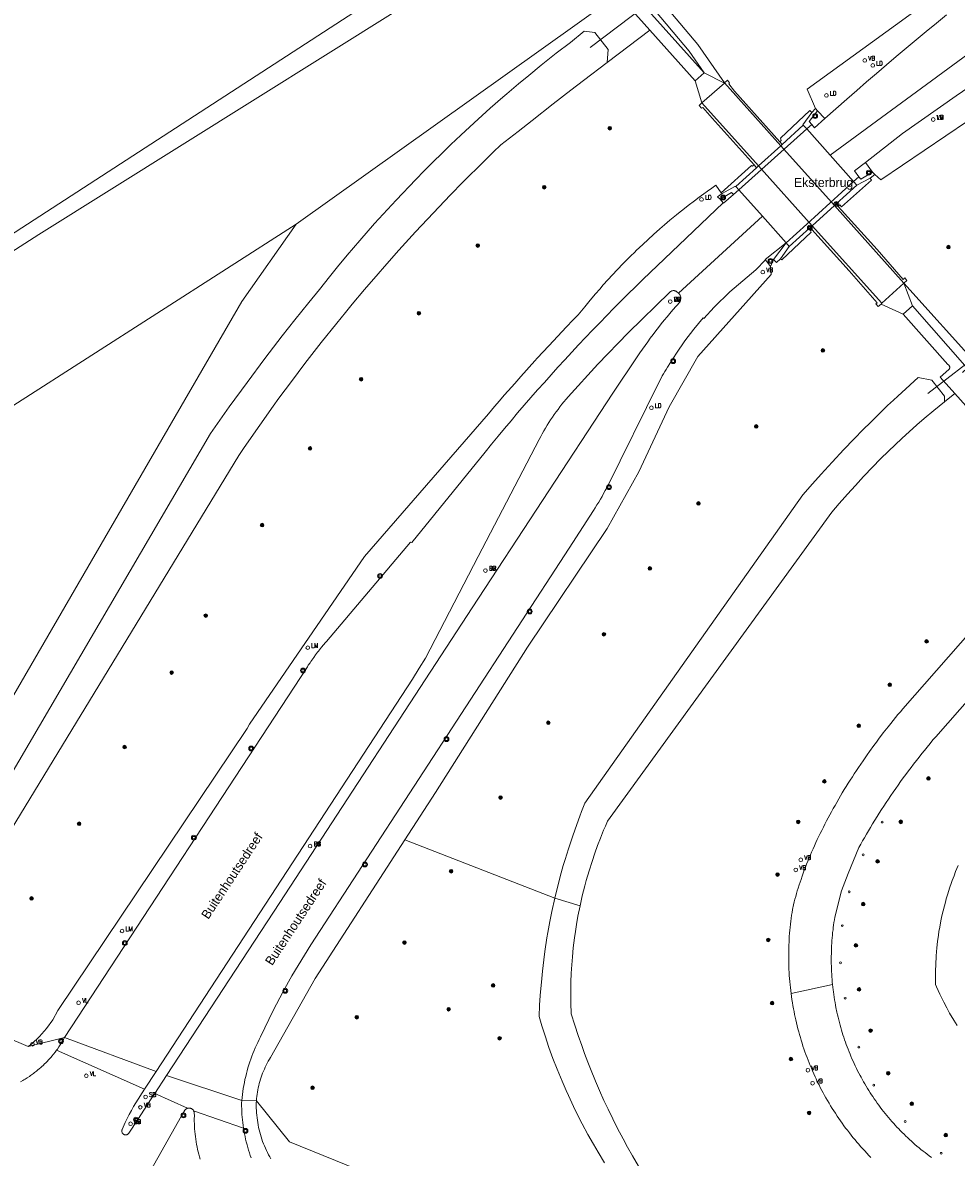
# Model space of a CAD drawing. Header units: metres. Extents: x 138165 to 154469, y 480134 to 494189.
# Tile 711 of 1056: x 147435 to 147562, y 487756 to 487910. Entities that reach past the tile are written whole.
import ezdxf

# ---------------------------------------------------------------- set-up
doc = ezdxf.new("R2010")
doc.units = ezdxf.units.M
doc.header["$LTSCALE"] = 0.001
doc.header["$MEASUREMENT"] = 0
for name, color, linetype, lineweight in [('TOP-L-duiker', 7, 'Continuous', 0), ('TOP-L-topo objecten punt', 7, 'Continuous', 0), ('TOP-L-topo objecten vlak', 7, 'Continuous', 0), ('TOP-T-topo huisnummering naamgeving', 7, 'Continuous', 0)]:
    doc.layers.add(name, color=color, linetype=linetype, lineweight=lineweight)
doc.styles.add('Style-INTL_ISO', font='INTL_ISO.shx')
doc.styles.add('Style-STANDARD', font='STANDARD.shx')

# ---------------------------------------------------------------- blocks, each defined once
blk = doc.blocks.new('24')
at = {"layer": 'TOP-L-topo objecten punt', "color": 7, "linetype": 'Continuous', "lineweight": 0}
for radius in [0.025, 0.0182, 0.0115, 0.005]:
    blk.add_circle((0, 0), radius, dxfattribs=at)
blk = doc.blocks.new('39')
at = {"layer": 'TOP-L-topo objecten punt', "color": 7, "linetype": 'Continuous', "lineweight": 0}
for p, q in [((0.0175, 0.0175), (-0.0175, 0.0175)), ((-0.0175, 0.0175), (-0.0175, -0.0175)), ((0.0175, 0.0175), (0.0175, -0.0175)), ((0.0175, -0.0175), (-0.0175, -0.0175))]:
    blk.add_line(p, q, dxfattribs=at)
blk.add_circle((0, 0), 0.0332, dxfattribs=at)
blk = doc.blocks.new('121')
at = {"layer": 'TOP-L-topo objecten punt', "color": 7, "linetype": 'Continuous', "lineweight": 0}
blk.add_circle((0, 0), 0.025, dxfattribs=at)
at = {"layer": 'TOP-L-topo objecten punt', "color": 7, "linetype": 'Continuous', "lineweight": 0, "style": 'Style-STANDARD'}
blk.add_text('LD', height=0.06, dxfattribs=at).set_placement((0.0483, 0))
blk = doc.blocks.new('16')
at = {"layer": 'TOP-L-topo objecten punt', "color": 7, "linetype": 'Continuous', "lineweight": 0}
blk.add_circle((0, 0), 0.025, dxfattribs=at)
at = {"layer": 'TOP-L-topo objecten punt', "color": 7, "linetype": 'Continuous', "lineweight": 0, "style": 'Style-STANDARD'}
blk.add_text('LM', height=0.06, dxfattribs=at).set_placement((0.0483, 0))
blk = doc.blocks.new('15')
at = {"layer": 'TOP-L-topo objecten punt', "color": 7, "linetype": 'Continuous', "lineweight": 0}
blk.add_circle((0, 0), 0.025, dxfattribs=at)
at = {"layer": 'TOP-L-topo objecten punt', "color": 7, "linetype": 'Continuous', "lineweight": 0, "style": 'Style-STANDARD'}
blk.add_text('VL', height=0.06, dxfattribs=at).set_placement((0.0483, 0))
blk = doc.blocks.new('10')
at = {"layer": 'TOP-L-topo objecten punt', "linetype": 'Continuous', "lineweight": 0}
blk.add_circle((0, 0), 0.0125, dxfattribs=at)
blk = doc.blocks.new('14')
at = {"layer": 'TOP-L-topo objecten punt', "color": 7, "linetype": 'Continuous', "lineweight": 0}
blk.add_circle((0, 0), 0.025, dxfattribs=at)
at = {"layer": 'TOP-L-topo objecten punt', "color": 7, "linetype": 'Continuous', "lineweight": 0, "style": 'Style-STANDARD'}
blk.add_text('VB', height=0.06, dxfattribs=at).set_placement((0.0483, 0))
blk = doc.blocks.new('127')
at = {"layer": 'TOP-L-topo objecten punt', "color": 7, "linetype": 'Continuous', "lineweight": 0}
blk.add_circle((0, 0), 0.025, dxfattribs=at)
at = {"layer": 'TOP-L-topo objecten punt', "color": 7, "linetype": 'Continuous', "lineweight": 0, "style": 'Style-STANDARD'}
blk.add_text('RB', height=0.06, dxfattribs=at).set_placement((0.0483, 0))
blk = doc.blocks.new('175')
at = {"layer": 'TOP-L-topo objecten punt', "color": 7, "linetype": 'Continuous', "lineweight": 0}
blk.add_circle((0, 0), 0.025, dxfattribs=at)
at = {"layer": 'TOP-L-topo objecten punt', "color": 7, "linetype": 'Continuous', "lineweight": 0, "style": 'Style-STANDARD'}
blk.add_text('SB', height=0.06, dxfattribs=at).set_placement((0.0483, 0))
blk = doc.blocks.new('11')
at = {"layer": 'TOP-L-topo objecten punt', "color": 7, "linetype": 'Continuous', "lineweight": 0}
blk.add_circle((0, 0), 0.025, dxfattribs=at)
at = {"layer": 'TOP-L-topo objecten punt', "color": 7, "linetype": 'Continuous', "lineweight": 0, "style": 'Style-STANDARD'}
blk.add_text('AB', height=0.06, dxfattribs=at).set_placement((0.0483, 0))

msp = doc.modelspace()

# ---------------------------------------------------------------- linework, layer by layer
at = {"layer": 'TOP-L-duiker', "flags": 128}
for points in [[(147512.22, 487906.72), (147525.25, 487916.61)], [(147558.19, 487859.61), (147565.98, 487865.59)]]:
    msp.add_lwpolyline(points, dxfattribs=at)
at = {"layer": 'TOP-L-topo objecten vlak', "flags": 128}
for points in [[(147458.34, 487992.17), (147472.51, 487968.16), (147476.8, 487962.04), (147480.95, 487957.09), (147509.04, 487926.03), (147525.71, 487906.2), (147527.76, 487903.27)], [(147472.17, 487882.66), (147515.02, 487913.24), (147505.66, 487924.12), (147437.15, 487881.26), (147387.31, 487849.27), (147382.07, 487843.79), (147366.43, 487807.12), (147365.41, 487804.67)], [(147496.97, 487922.5), (147380.11, 487846.73)], [(147584.45, 487921.06), (147544.9, 487892.03)], [(147527.76, 487903.27), (147512.99, 487919.74)], [(147511.78, 487918.67), (147520.33, 487909.08)], [(147550.99, 487889.41), (147551.79, 487888.7), (147563.62, 487896.66), (147580.4, 487905.45), (147602.69, 487916.81)], [(147530.51, 487901.87), (147526.9, 487907.11), (147520.25, 487915.02)], [(147556.93, 487912.02), (147541.79, 487901.01), (147542.92, 487898.41)], [(147544.17, 487897.03), (147547.18, 487899.66), (147548.51, 487900.84), (147549.85, 487902.01), (147551.2, 487903.17), (147552.55, 487904.32), (147553.9, 487905.47), (147555.26, 487906.62), (147556.62, 487907.76), (147557.99, 487908.89), (147559.37, 487910.02), (147560.74, 487911.14)], [(147579.65, 487910.69), (147576.96, 487909.33), (147576.12, 487908.87), (147575.28, 487908.41), (147574.45, 487907.94), (147573.61, 487907.47), (147572.78, 487906.99), (147571.96, 487906.5), (147571.13, 487906.01), (147570.31, 487905.52), (147569.5, 487905.02), (147568.68, 487904.51), (147567.87, 487903.99), (147567.07, 487903.48), (147566.26, 487902.95), (147565.46, 487902.43), (147564.61, 487901.86), (147563.77, 487901.29), (147562.92, 487900.72), (147562.08, 487900.14), (147554.77, 487894.98), (147549.7, 487891.06)], [(147514.53, 487904.66), (147514.66, 487906.44), (147512.87, 487908.73), (147511.38, 487908.92), (147509.52, 487907.4), (147507.6, 487905.92), (147505.54, 487904.29), (147503.85, 487902.9), (147502.47, 487901.76), (147500.85, 487900.38), (147500.33, 487899.94), (147498.61, 487898.43), (147496.41, 487896.44), (147494.63, 487894.79), (147493.25, 487893.49), (147489.61, 487889.91), (147488.46, 487888.74), (147485.78, 487885.92), (147482.87, 487882.73), (147480.87, 487880.45), (147479.14, 487878.42), (147477.83, 487876.84), (147476.74, 487875.51), (147475.36, 487873.77), (147473.9, 487871.98), (147472.01, 487869.63), (147470.3, 487867.46), (147467.93, 487864.38), (147465.49, 487861.12), (147463.07, 487857.79), (147460.51, 487854.15), (147418.12, 487781.8)], [(147514.53, 487904.66), (147520.33, 487909.08)], [(147520.33, 487909.08), (147526.52, 487902.15)], [(147421.26, 487780.44), (147464.37, 487851.18), (147465.1, 487852.25), (147467.22, 487855.32), (147469.06, 487857.89), (147469.83, 487858.96), (147471.54, 487861.26), (147473.38, 487863.7), (147475.58, 487866.53), (147477.71, 487869.19), (147478.9, 487870.65), (147479.82, 487871.76), (147481.49, 487873.76), (147483.33, 487875.89), (147484.21, 487876.91), (147486.16, 487879.11), (147488.43, 487881.61), (147490.87, 487884.22), (147493.17, 487886.61), (147494.92, 487888.4), (147497.69, 487891.16), (147499.03, 487892.46), (147500.05, 487893.43), (147502.4, 487895.28), (147504.32, 487896.78), (147507.2, 487899.01), (147509.59, 487900.87), (147511.31, 487902.19), (147514.53, 487904.66)], [(147526.52, 487902.15), (147527.76, 487903.27)], [(147527.76, 487903.27), (147530.49, 487901.85)], [(147526.52, 487902.15), (147527.44, 487899.16)], [(147530.49, 487901.85), (147527.44, 487899.16)], [(147530.49, 487901.85), (147530.51, 487901.87)], [(147538.04, 487893.88), (147531.87, 487900.74), (147531.08, 487901.74), (147531.2, 487901.88), (147530.9, 487902.24), (147530.51, 487901.87)], [(147538.17, 487893.33), (147530.51, 487901.87)], [(147527.44, 487899.16), (147527.06, 487898.82), (147527.39, 487898.46), (147527.55, 487898.54), (147528.82, 487897.09), (147534.55, 487890.71)], [(147527.44, 487899.16), (147535.14, 487890.59)], [(147542.41, 487897.86), (147542.12, 487898.12), (147538.12, 487894.38), (147538.24, 487894.06), (147538.04, 487893.88)], [(147542.41, 487897.86), (147541.2, 487896.19), (147541.24, 487896.14), (147541.71, 487895.61)], [(147542.39, 487896.22), (147542.05, 487896.64), (147543.18, 487898.1)], [(147542.92, 487898.41), (147542.41, 487897.86)], [(147542.92, 487898.41), (147543.18, 487898.1)], [(147543.18, 487898.1), (147544.17, 487897.03)], [(147542.39, 487896.22), (147541.71, 487895.61)], [(147544.17, 487897.03), (147542.76, 487895.78), (147542.39, 487896.22)], [(147541.71, 487895.61), (147541.24, 487896.14), (147538.37, 487893.52), (147538.17, 487893.33), (147535.14, 487890.59), (147534.87, 487890.34), (147532.06, 487887.79), (147532.46, 487887.34)], [(147541.71, 487895.61), (147532.46, 487887.34)], [(147548.09, 487888.44), (147544.9, 487892.03), (147541.71, 487895.61)], [(147541.71, 487895.61), (147544.9, 487892.03)], [(147538.04, 487893.88), (147538.37, 487893.52), (147538.17, 487893.33)], [(147545.48, 487885.18), (147538.17, 487893.33)], [(147544.9, 487892.03), (147548.09, 487888.44)], [(147534.55, 487890.71), (147534.31, 487890.53), (147534.18, 487890.63), (147530.06, 487886.93)], [(147535.14, 487890.59), (147534.87, 487890.34), (147534.55, 487890.71)], [(147535.14, 487890.59), (147542.45, 487882.45)], [(147548.8, 487889.11), (147548.2, 487889.91), (147549.7, 487891.06)], [(147549.7, 487891.06), (147550.68, 487889.74)], [(147546.01, 487885.07), (147546.22, 487885.28), (147546.46, 487885.02), (147550.53, 487888.64), (147550.35, 487888.91)], [(147548.09, 487888.44), (147548.8, 487889.11)], [(147548.09, 487888.44), (147548.52, 487887.95), (147550.35, 487888.91)], [(147550.68, 487889.74), (147549.08, 487888.79), (147548.8, 487889.11)], [(147550.35, 487888.91), (147550.99, 487889.41)], [(147550.68, 487889.74), (147550.99, 487889.41)], [(147530.06, 487886.93), (147529.35, 487887.95), (147528.78, 487887.56), (147528.18, 487887.13), (147527.7, 487886.78), (147527.07, 487886.33), (147526.41, 487885.83), (147525.57, 487885.19), (147525.07, 487884.8), (147524.27, 487884.16), (147523.97, 487883.92), (147523.09, 487883.2), (147522.33, 487882.55), (147521.69, 487882), (147520.84, 487881.25), (147520.1, 487880.58), (147519.38, 487879.91), (147518.48, 487879.05), (147518.28, 487878.86), (147517.73, 487878.32), (147516.71, 487877.29), (147515.9, 487876.45), (147514.61, 487875.06), (147514.01, 487874.38), (147513.53, 487873.83), (147512.95, 487873.17), (147512.22, 487872.3), (147511.5, 487871.41), (147510.6, 487870.33), (147509.92, 487869.63), (147508.95, 487868.62), (147507.81, 487867.42), (147506.58, 487866.11), (147505.01, 487864.4), (147504.69, 487864.06), (147502.78, 487861.93), (147501.94, 487860.98), (147501.07, 487859.98), (147500.53, 487859.37), (147499.87, 487858.6), (147499.2, 487857.82), (147498.36, 487856.83), (147481.5, 487837.45), (147465.85, 487814.63), (147465.49, 487814.04), (147439.75, 487775.63), (147439.04, 487774.38), (147438.2, 487773.19), (147437.24, 487772.1), (147436.18, 487771.12), (147435.69, 487770.76)], [(147531.73, 487886.69), (147531.45, 487886.95), (147530.33, 487886.29), (147529.9, 487886.05)], [(147532.46, 487887.34), (147532.06, 487887.79), (147531.91, 487887.8), (147530.18, 487886.81)], [(147532.46, 487887.34), (147531.73, 487886.69)], [(147532.46, 487887.34), (147535.68, 487883.73), (147538.9, 487880.11)], [(147535.68, 487883.73), (147532.46, 487887.34)], [(147538.9, 487880.11), (147539.34, 487879.62), (147542.14, 487882.17), (147542.45, 487882.45), (147545.48, 487885.18), (147545.73, 487885.41), (147548.52, 487887.95), (147548.09, 487888.44)], [(147538.9, 487880.11), (147541.71, 487882.65), (147548.09, 487888.44)], [(147440.65, 487771.95), (147473.72, 487822.43), (147473.83, 487822.62), (147474.07, 487822.98), (147474.19, 487823.16), (147474.44, 487823.52), (147474.57, 487823.7), (147474.82, 487824.05), (147475.08, 487824.39), (147475.22, 487824.56), (147475.49, 487824.9), (147475.63, 487825.07), (147475.91, 487825.4), (147476.2, 487825.72), (147476.3, 487825.84), (147487.75, 487839.37), (147487.94, 487839.35), (147497.91, 487851.65), (147498.79, 487852.72), (147499.67, 487853.79), (147500.55, 487854.85), (147501.44, 487855.91), (147502.34, 487856.96), (147503.24, 487858.01), (147504.15, 487859.06), (147505.06, 487860.1), (147505.98, 487861.13), (147506.9, 487862.16), (147507.83, 487863.19), (147508.77, 487864.21), (147509.71, 487865.23), (147510.65, 487866.24), (147511.6, 487867.25), (147512.56, 487868.25), (147513.52, 487869.24), (147514.48, 487870.24), (147515.45, 487871.22), (147516.43, 487872.2), (147517.41, 487873.18), (147518.39, 487874.15), (147519.38, 487875.12), (147526.27, 487881.72), (147530.33, 487885.55)], [(147529.9, 487886.05), (147529.57, 487886.37), (147530.18, 487886.81)], [(147530.33, 487885.55), (147529.9, 487886.05)], [(147530.18, 487886.81), (147530.06, 487886.93)], [(147531.73, 487886.69), (147530.36, 487885.51), (147530.33, 487885.55)], [(147546.01, 487885.07), (147545.73, 487885.41), (147545.48, 487885.18)], [(147554.94, 487874.63), (147545.48, 487885.18)], [(147554.94, 487874.63), (147555.35, 487875), (147555.05, 487875.33), (147554.85, 487875.14), (147551.28, 487879.22), (147546.01, 487885.07)], [(147472.17, 487882.66), (147464.8, 487872.15), (147415.54, 487787.28), (147382.36, 487802.37)], [(147382.36, 487802.37), (147396.26, 487834.02), (147472.17, 487882.66)], [(147524.24, 487873.26), (147535.68, 487883.73)], [(147538.9, 487880.11), (147535.68, 487883.73)], [(147542.45, 487882.45), (147542.14, 487882.17), (147542.39, 487881.92)], [(147542.45, 487882.45), (147551.94, 487871.89)], [(147538.16, 487877.93), (147538.3, 487877.78), (147542.33, 487881.55), (147542.23, 487881.73), (147542.39, 487881.92)], [(147542.39, 487881.92), (147547.48, 487876.29), (147551.29, 487871.96), (147551.13, 487871.82), (147551.46, 487871.45), (147551.83, 487871.79)], [(147536.11, 487877.8), (147536.06, 487877.86), (147538.9, 487880.11)], [(147537.2, 487877.83), (147538.9, 487880.11)], [(147538.16, 487877.93), (147539.34, 487879.62), (147538.9, 487880.11)], [(147536.11, 487877.8), (147534.77, 487876.45), (147531.25, 487873.45), (147529.1, 487871.38), (147527.72, 487869.84), (147527.6, 487869.9), (147526.35, 487868.37), (147525.12, 487866.76), (147523.99, 487865.12), (147522.74, 487863.2), (147522.56, 487862.9), (147522.38, 487862.6), (147522.21, 487862.3), (147522.04, 487862), (147521.88, 487861.69), (147521.72, 487861.38), (147514.48, 487846.79), (147514.27, 487846.39), (147514.05, 487846), (147513.84, 487845.61), (147513.61, 487845.22), (147513.39, 487844.83), (147513.15, 487844.45), (147512.91, 487844.07), (147512.67, 487843.69), (147509.36, 487838.56), (147474.19, 487784.6), (147471.58, 487780.34), (147470.4, 487778.23), (147469.06, 487775.66), (147467.32, 487772.05), (147467.13, 487771.68), (147466.95, 487771.31), (147466.77, 487770.94), (147466.61, 487770.56), (147466.45, 487770.18), (147466.29, 487769.8), (147466.15, 487769.42), (147466.01, 487769.03), (147465.87, 487768.64), (147465.74, 487768.24), (147465.62, 487767.85), (147465.51, 487767.45), (147465.4, 487767.06), (147465.31, 487766.65), (147465.21, 487766.25), (147465.13, 487765.85), (147465.05, 487765.44), (147464.98, 487765.04), (147464.92, 487764.63), (147464.86, 487764.22), (147464.81, 487763.81), (147464.77, 487763.4)], [(147536.77, 487876.9), (147536.11, 487877.8)], [(147536.77, 487876.9), (147536.79, 487876.88), (147537.2, 487877.83)], [(147537.2, 487877.83), (147537.59, 487877.45), (147538.16, 487877.93)], [(147487, 487798.88), (147491.17, 487805.33), (147503.7, 487825.11), (147514.52, 487841.22), (147518.86, 487848.95), (147522.96, 487857.79), (147526.9, 487864.64), (147536.88, 487875.79), (147536.77, 487876.9)], [(147551.94, 487871.89), (147554.92, 487874.61)], [(147554.92, 487874.61), (147554.94, 487874.63)], [(147554.92, 487874.61), (147556.11, 487871.55)], [(147565.77, 487862.62), (147565.25, 487863.18), (147554.94, 487874.63)], [(147524.24, 487873.26), (147524.03, 487873.45), (147523.97, 487873.49), (147523.91, 487873.53), (147523.85, 487873.56), (147523.78, 487873.58), (147523.71, 487873.6), (147523.64, 487873.61), (147523.57, 487873.61), (147523.5, 487873.61), (147523.43, 487873.6), (147523.36, 487873.58), (147523.3, 487873.56), (147523.23, 487873.52), (147523.17, 487873.49), (147523.12, 487873.44), (147523.07, 487873.4), (147517.41, 487867.89), (147513.26, 487863.59), (147509.23, 487859.15), (147508.94, 487858.82), (147508.65, 487858.48), (147508.38, 487858.14), (147508.11, 487857.8), (147507.84, 487857.45), (147507.58, 487857.1), (147507.32, 487856.74), (147507.07, 487856.38), (147506.83, 487856.02), (147506.59, 487855.65), (147506.35, 487855.28), (147506.12, 487854.9), (147505.9, 487854.52), (147505.69, 487854.14), (147505.48, 487853.76), (147505.28, 487853.37), (147496.99, 487837.44), (147489.79, 487823.59), (147488.95, 487822.22), (147488.02, 487820.74), (147453.1, 487767.33)], [(147454.54, 487766.79), (147469.94, 487790.34), (147496.14, 487830.45), (147515.3, 487859.67), (147518.64, 487864.61), (147518.99, 487865.13), (147519.33, 487865.64), (147519.69, 487866.14), (147520.05, 487866.64), (147520.41, 487867.14), (147520.78, 487867.64), (147521.15, 487868.12), (147521.53, 487868.61), (147521.91, 487869.09), (147522.3, 487869.57), (147522.69, 487870.05), (147523.09, 487870.52), (147523.49, 487870.99), (147524.42, 487872.04), (147524.46, 487872.11), (147524.49, 487872.19), (147524.52, 487872.27), (147524.54, 487872.34), (147524.56, 487872.43), (147524.57, 487872.51), (147524.57, 487872.59), (147524.56, 487872.67), (147524.55, 487872.76), (147524.53, 487872.84), (147524.5, 487872.91), (147524.47, 487872.99), (147524.43, 487873.06), (147524.38, 487873.13), (147524.24, 487873.26)], [(147551.83, 487871.79), (147551.94, 487871.89)], [(147551.83, 487871.79), (147554.84, 487870.43)], [(147556.11, 487871.55), (147554.84, 487870.43)], [(147562.94, 487862.46), (147563.56, 487863.06), (147556.11, 487871.55)], [(147554.84, 487870.43), (147560.91, 487863.57), (147561.01, 487863.51), (147561.04, 487863.49), (147561.07, 487863.46), (147561.1, 487863.42), (147561.12, 487863.39), (147561.14, 487863.35), (147561.16, 487863.31), (147561.17, 487863.27), (147561.18, 487863.22), (147561.18, 487863.18), (147561.18, 487863.13), (147561.18, 487863.09), (147561.17, 487863.05), (147561.15, 487863), (147561.13, 487862.96), (147561.05, 487862.86), (147559.9, 487861.84), (147561.89, 487859.61)], [(147560.46, 487858.5), (147560.47, 487859.26), (147558.75, 487861.42), (147556.9, 487861.78), (147554.68, 487859.77), (147554.12, 487859.27), (147553.51, 487858.69), (147552.73, 487857.96), (147551.64, 487856.91), (147551.2, 487856.49), (147550.33, 487855.63), (147549.46, 487854.76), (147548.12, 487853.41), (147546.78, 487852.01), (147545.16, 487850.27), (147543.67, 487848.63), (147542.51, 487847.32), (147541.19, 487845.8), (147511.51, 487803.86), (147511.06, 487802.74), (147510.82, 487802.11), (147510.39, 487800.97), (147509.85, 487799.42), (147509.25, 487797.63), (147508.8, 487796.18), (147508.56, 487795.37), (147508.28, 487794.36), (147507.77, 487792.44), (147507.41, 487790.93)], [(147560.46, 487858.5), (147561.89, 487859.61)], [(147561.89, 487859.61), (147575.94, 487843.88), (147576.02, 487843.7), (147576.2, 487843.24), (147576.33, 487842.77), (147576.41, 487842.28), (147576.44, 487841.79), (147576.41, 487841.29)], [(147510.85, 487789.91), (147511.15, 487791.26), (147511.48, 487792.6), (147511.68, 487793.33), (147512.07, 487794.67), (147512.47, 487795.94), (147512.84, 487797.04), (147513.23, 487798.11), (147513.61, 487799.11), (147514.04, 487800.18), (147514.29, 487800.75), (147514.58, 487801.43), (147545.12, 487843.44), (147546.12, 487844.62), (147546.9, 487845.52), (147547.25, 487845.92), (147548.33, 487847.11), (147549.44, 487848.31), (147550.69, 487849.61), (147551.73, 487850.67), (147552.87, 487851.79), (147553.7, 487852.59), (147554.72, 487853.55), (147555.66, 487854.41), (147556.71, 487855.34), (147557.7, 487856.2), (147559, 487857.31), (147560.46, 487858.5)], [(147576.41, 487841.29), (147554.8, 487816.72), (147554.46, 487816.31), (147554.13, 487815.92), (147553.81, 487815.53), (147553.46, 487815.1), (147553.14, 487814.7), (147552.79, 487814.26), (147552.13, 487813.42), (147551.49, 487812.57), (147551.19, 487812.17), (147550.86, 487811.72), (147550.27, 487810.91), (147549.95, 487810.46), (147549.66, 487810.05), (147549.38, 487809.64), (147549.07, 487809.18), (147548.76, 487808.73), (147548.48, 487808.32), (147548.18, 487807.86), (147547.92, 487807.45), (147547.62, 487806.99), (147547.36, 487806.58), (147547.08, 487806.12), (147546.83, 487805.71), (147546.55, 487805.26), (147546.3, 487804.84), (147546.06, 487804.43), (147545.8, 487803.97), (147545.56, 487803.56), (147545.33, 487803.15), (147545.08, 487802.7), (147544.86, 487802.29), (147544.64, 487801.88), (147544.42, 487801.47), (147544.18, 487801.02), (147543.98, 487800.61), (147543.75, 487800.16), (147543.55, 487799.75), (147543.33, 487799.3), (147543.14, 487798.9), (147542.96, 487798.5), (147542.75, 487798.05), (147542.58, 487797.65), (147542.38, 487797.21), (147542.21, 487796.82), (147542.03, 487796.38), (147541.87, 487795.98), (147541.7, 487795.55), (147541.54, 487795.16), (147541.38, 487794.73), (147541.24, 487794.34), (147541.08, 487793.91), (147540.94, 487793.49), (147540.81, 487793.11), (147540.68, 487792.73), (147540.55, 487792.31), (147540.43, 487791.94), (147540.32, 487791.57), (147540.21, 487791.16), (147540.11, 487790.79), (147540.01, 487790.43), (147539.91, 487790.03), (147539.77, 487789.39), (147539.71, 487789), (147539.65, 487788.61), (147539.59, 487788.17), (147539.54, 487787.78), (147539.5, 487787.4), (147539.45, 487786.95), (147539.41, 487786.56), (147539.38, 487786.17), (147539.34, 487785.73), (147539.32, 487785.34), (147539.3, 487784.95), (147539.28, 487784.56), (147539.27, 487784.11), (147539.26, 487783.72), (147539.25, 487783.27), (147539.25, 487782.88), (147539.25, 487782.49), (147539.26, 487782.04), (147539.27, 487781.65), (147539.29, 487781.26), (147539.31, 487780.82), (147539.34, 487780.42), (147539.37, 487779.98), (147539.4, 487779.59), (147539.44, 487779.15), (147539.48, 487778.76), (147539.53, 487778.37), (147539.58, 487777.98)], [(147545.22, 487779.19), (147545.19, 487779.5), (147545.16, 487779.86), (147545.13, 487780.22), (147545.11, 487780.58), (147545.09, 487780.95), (147545.08, 487781.31), (147545.06, 487781.67), (147545.05, 487782.03), (147545.05, 487782.39), (147545.05, 487782.7), (147545.05, 487783.01), (147545.06, 487783.38), (147545.07, 487783.74), (147545.08, 487784.1), (147545.1, 487784.46), (147545.12, 487784.83), (147545.14, 487785.19), (147545.17, 487785.55), (147545.21, 487785.91), (147545.24, 487786.27), (147545.29, 487786.63), (147545.32, 487786.94), (147545.36, 487787.25), (147545.41, 487787.61), (147545.47, 487787.97), (147545.53, 487788.33), (147546.45, 487791.93), (147547.34, 487794.28), (147548.82, 487797.81), (147549.08, 487798.29), (147549.32, 487798.72), (147549.57, 487799.16), (147549.84, 487799.64), (147550.1, 487800.09), (147550.39, 487800.57), (147550.68, 487801.06), (147550.98, 487801.54), (147551.28, 487802.03), (147551.59, 487802.52), (147551.91, 487803.02), (147552.2, 487803.47), (147552.53, 487803.96), (147552.83, 487804.41), (147553.17, 487804.91), (147553.48, 487805.36), (147553.83, 487805.85), (147554.15, 487806.31), (147554.5, 487806.8), (147554.86, 487807.3), (147555.19, 487807.75), (147555.56, 487808.24), (147555.93, 487808.73), (147556.27, 487809.18), (147556.65, 487809.67), (147557, 487810.12), (147557.39, 487810.61), (147557.74, 487811.05), (147558.1, 487811.5), (147558.5, 487811.98), (147558.9, 487812.46), (147559.27, 487812.9), (147580.83, 487837.41)], [(147466.77, 487763.36), (147466.8, 487763.66), (147466.83, 487763.96), (147466.86, 487764.25), (147466.91, 487764.55), (147466.96, 487764.84), (147467.02, 487765.13), (147467.09, 487765.42), (147467.16, 487765.71), (147467.24, 487766), (147467.33, 487766.28), (147467.42, 487766.57), (147467.52, 487766.85), (147467.62, 487767.13), (147467.74, 487767.4), (147467.85, 487767.68), (147467.98, 487767.95), (147468.11, 487768.22), (147468.25, 487768.48), (147468.39, 487768.74), (147468.54, 487769), (147468.7, 487769.25), (147474.78, 487779.99), (147487, 487798.88)], [(147487, 487798.88), (147507.41, 487790.93)], [(147562.34, 487795.36), (147561.99, 487794.54), (147561.77, 487793.98), (147561.52, 487793.33), (147561.39, 487792.94), (147561.21, 487792.42), (147561.02, 487791.84), (147560.92, 487791.54), (147560.71, 487790.82), (147560.59, 487790.4), (147560.46, 487789.91), (147560.28, 487789.22), (147560.12, 487788.51), (147559.98, 487787.85), (147559.82, 487787), (147559.72, 487786.4), (147559.64, 487785.9), (147559.52, 487785.02), (147559.42, 487784.15), (147559.33, 487783.1), (147559.27, 487781.86), (147559.24, 487781.11), (147559.24, 487780.02), (147559.26, 487779.17), (147559.38, 487778.88), (147559.82, 487777.87), (147560.14, 487777.21), (147560.36, 487776.76), (147560.77, 487775.99), (147561.16, 487775.29), (147561.73, 487774.34), (147562.21, 487773.6)], [(147507.41, 487790.93), (147507.01, 487789.12), (147506.74, 487787.77), (147506.46, 487786.25), (147506.34, 487785.52), (147506.06, 487783.69), (147505.9, 487782.53), (147505.72, 487780.99), (147505.57, 487779.49), (147505.46, 487778.19), (147505.42, 487777.67), (147505.34, 487776.39), (147505.27, 487774.81), (147505.63, 487773.58), (147506.07, 487772.21), (147506.61, 487770.6), (147507.15, 487769.11), (147507.71, 487767.65), (147508.39, 487766.01), (147508.94, 487764.74), (147509.25, 487764.06), (147510.17, 487762.1), (147511.14, 487760.2), (147511.92, 487758.76), (147512.66, 487757.45), (147513.29, 487756.38), (147514.19, 487754.92)], [(147507.41, 487790.93), (147510.85, 487789.91)], [(147519.12, 487753.91), (147517.97, 487755.87), (147517.3, 487757.06), (147516.71, 487758.16), (147515.96, 487759.58), (147515.29, 487760.91), (147514.67, 487762.2), (147514.1, 487763.41), (147513.5, 487764.77), (147512.95, 487766.03), (147512.26, 487767.72), (147511.9, 487768.63), (147511.46, 487769.79), (147511.07, 487770.86), (147510.6, 487772.22), (147510.11, 487773.67), (147509.63, 487775.2), (147509.58, 487776.67), (147509.57, 487778.04), (147509.6, 487779.55), (147509.64, 487780.69), (147509.68, 487781.31), (147509.8, 487782.93), (147509.92, 487784.19), (147510.09, 487785.52), (147510.21, 487786.39), (147510.36, 487787.37), (147510.56, 487788.49), (147510.85, 487789.91)], [(147539.58, 487777.98), (147545.22, 487779.19)], [(147558.68, 487755.66), (147558.4, 487755.87), (147558.11, 487756.08), (147557.83, 487756.3), (147557.55, 487756.52), (147557.27, 487756.74), (147557, 487756.96), (147556.72, 487757.19), (147556.45, 487757.42), (147556.22, 487757.62), (147555.96, 487757.86), (147555.7, 487758.1), (147555.43, 487758.34), (147555.21, 487758.55), (147554.96, 487758.8), (147554.7, 487759.05), (147554.45, 487759.3), (147554.24, 487759.52), (147554, 487759.78), (147553.76, 487760.04), (147553.55, 487760.27), (147553.31, 487760.53), (147553.08, 487760.8), (147552.85, 487761.07), (147552.62, 487761.35), (147552.39, 487761.62), (147552.17, 487761.9), (147551.95, 487762.18), (147551.73, 487762.47), (147551.52, 487762.76), (147551.31, 487763.04), (147551.11, 487763.33), (147550.9, 487763.63), (147550.7, 487763.92), (147550.53, 487764.18), (147550.36, 487764.44), (147550.17, 487764.74), (147549.98, 487765.04), (147549.8, 487765.35), (147549.61, 487765.66), (147549.46, 487765.92), (147549.29, 487766.23), (147549.11, 487766.55), (147548.97, 487766.82), (147548.8, 487767.13), (147548.64, 487767.45), (147548.48, 487767.77), (147548.32, 487768.1), (147548.17, 487768.42), (147548.02, 487768.75), (147547.87, 487769.08), (147547.73, 487769.41), (147547.61, 487769.69), (147547.48, 487770.02), (147547.34, 487770.36), (147547.21, 487770.69), (147547.09, 487771.03), (147546.99, 487771.32), (147546.87, 487771.66), (147546.75, 487772), (147546.64, 487772.34), (147546.55, 487772.64), (147546.45, 487772.98), (147546.35, 487773.33), (147546.25, 487773.67), (147546.15, 487774.02), (147546.07, 487774.37), (147545.98, 487774.72), (147545.9, 487775.07), (147545.82, 487775.42), (147545.69, 487776.03), (147545.62, 487776.38), (147545.56, 487776.74), (147545.5, 487777.09), (147545.44, 487777.45), (147545.39, 487777.81), (147545.34, 487778.17), (147545.3, 487778.47), (147545.26, 487778.83), (147545.22, 487779.19)], [(147435.69, 487770.76), (147432.59, 487772.08), (147419.53, 487777.61)], [(147539.58, 487777.98), (147539.64, 487777.54), (147539.69, 487777.15), (147539.76, 487776.71), (147539.83, 487776.33), (147539.9, 487775.89), (147539.98, 487775.5), (147540.05, 487775.12), (147540.14, 487774.74), (147540.22, 487774.36), (147540.31, 487773.98), (147540.41, 487773.54), (147540.51, 487773.17), (147540.62, 487772.73), (147540.73, 487772.36), (147540.84, 487771.98), (147540.95, 487771.61), (147541.08, 487771.18), (147541.2, 487770.81), (147541.33, 487770.44), (147541.47, 487770.02), (147541.6, 487769.65), (147541.76, 487769.24), (147541.9, 487768.87), (147542.04, 487768.51), (147542.19, 487768.15), (147542.34, 487767.79), (147542.49, 487767.43), (147542.67, 487767.02), (147542.86, 487766.62), (147543.02, 487766.26), (147543.19, 487765.91), (147543.39, 487765.51), (147543.56, 487765.17), (147543.77, 487764.77), (147543.95, 487764.43), (147544.14, 487764.09), (147544.33, 487763.75), (147544.53, 487763.41), (147544.75, 487763.02), (147544.95, 487762.69), (147545.19, 487762.31), (147545.39, 487761.98), (147545.61, 487761.66), (147545.85, 487761.28), (147546.07, 487760.96), (147546.29, 487760.64), (147546.52, 487760.33), (147546.78, 487759.97), (147547.01, 487759.65), (147547.25, 487759.34), (147547.52, 487758.99), (147547.76, 487758.68), (147548, 487758.38), (147548.29, 487758.04), (147548.54, 487757.74), (147548.79, 487757.45), (147549.05, 487757.15), (147549.35, 487756.82), (147549.61, 487756.54), (147549.91, 487756.21), (147550.18, 487755.93), (147550.45, 487755.65)], [(147435.69, 487770.76), (147440.65, 487771.95)], [(147440.65, 487771.95), (147440.52, 487771.72), (147440.43, 487771.57), (147440.25, 487771.27), (147440.16, 487771.12), (147439.97, 487770.83), (147439.87, 487770.68), (147439.67, 487770.4), (147439.57, 487770.26)], [(147453.1, 487767.33), (147440.65, 487771.95)], [(147439.57, 487770.26), (147439.35, 487769.98), (147439.14, 487769.7), (147438.91, 487769.43), (147438.8, 487769.3), (147438.68, 487769.17), (147438.45, 487768.91), (147438.26, 487768.71), (147438.14, 487768.59), (147437.89, 487768.34), (147437.76, 487768.22), (147437.5, 487767.98), (147437.37, 487767.86), (147437.24, 487767.75), (147436.97, 487767.52), (147436.84, 487767.41), (147436.56, 487767.2), (147436.42, 487767.09), (147436.28, 487766.99), (147435.99, 487766.78), (147435.85, 487766.68), (147435.56, 487766.49), (147435.26, 487766.3), (147435.11, 487766.21), (147434.96, 487766.12), (147434.66, 487765.95)], [(147451.54, 487764.94), (147439.57, 487770.26)], [(147453.1, 487767.33), (147451.54, 487764.94)], [(147452.93, 487764.33), (147454.54, 487766.79)], [(147464.77, 487763.4), (147454.54, 487766.79)], [(147451.54, 487764.94), (147450.33, 487763.1), (147450.03, 487762.57), (147449.74, 487762.03), (147449.45, 487761.48), (147449.16, 487760.94), (147448.88, 487760.39), (147448.5, 487759.46), (147448.48, 487759.41), (147448.46, 487759.35), (147448.45, 487759.29), (147448.44, 487759.23), (147448.45, 487759.17), (147448.46, 487759.11), (147448.47, 487759.05), (147448.5, 487758.99), (147448.53, 487758.94), (147448.56, 487758.89), (147448.6, 487758.85), (147448.65, 487758.81), (147448.7, 487758.78), (147448.76, 487758.75), (147448.81, 487758.73), (147448.87, 487758.72), (147448.93, 487758.71), (147448.99, 487758.71), (147449.05, 487758.72), (147449.11, 487758.73), (147449.17, 487758.75), (147449.22, 487758.78), (147449.27, 487758.81), (147449.32, 487758.85), (147449.36, 487758.89), (147449.39, 487758.94), (147450.62, 487760.83), (147452.46, 487763.61), (147452.93, 487764.33)], [(147457.4, 487762.34), (147452.93, 487764.33)], [(147457.4, 487762.34), (147457.34, 487762.32), (147457.28, 487762.3), (147457.23, 487762.27), (147457.17, 487762.23), (147457.12, 487762.19), (147457.08, 487762.14), (147457.04, 487762.09), (147457, 487762.04), (147456.97, 487761.99), (147456.59, 487761.31), (147451.95, 487753.09)], [(147458.21, 487762.01), (147458.18, 487762.06), (147458.15, 487762.11), (147458.11, 487762.15), (147458.07, 487762.19), (147458.02, 487762.22), (147457.97, 487762.26), (147457.91, 487762.29), (147457.85, 487762.32), (147457.79, 487762.34), (147457.73, 487762.36), (147457.66, 487762.37), (147457.6, 487762.37), (147457.53, 487762.37), (147457.46, 487762.36), (147457.4, 487762.34)], [(147465.01, 487759.63), (147458.21, 487762.01)], [(147459.13, 487755.39), (147459.03, 487755.73), (147458.93, 487756.07), (147458.85, 487756.41), (147458.76, 487756.75), (147458.69, 487757.09), (147458.62, 487757.43), (147458.56, 487757.78), (147458.5, 487758.13), (147458.46, 487758.48), (147458.41, 487758.83), (147458.38, 487759.18), (147458.35, 487759.53), (147458.33, 487759.88), (147458.32, 487760.23), (147458.31, 487760.58), (147458.31, 487760.93), (147458.32, 487761.28), (147458.31, 487761.75), (147458.3, 487761.8), (147458.29, 487761.86), (147458.27, 487761.91), (147458.24, 487761.96), (147458.21, 487762.01)], [(147465.01, 487759.63), (147464.95, 487760), (147464.9, 487760.38), (147464.86, 487760.75), (147464.83, 487761.13), (147464.8, 487761.51), (147464.78, 487761.89), (147464.77, 487762.27), (147464.76, 487762.64), (147464.76, 487763.02), (147464.77, 487763.4)], [(147464.77, 487763.4), (147466.77, 487763.36)], [(147468.74, 487755.44), (147468.58, 487755.72), (147468.42, 487756.02), (147468.27, 487756.31), (147468.13, 487756.61), (147467.99, 487756.91), (147467.86, 487757.22), (147467.74, 487757.52), (147467.62, 487757.83), (147467.51, 487758.15), (147467.41, 487758.46), (147467.31, 487758.78), (147467.23, 487759.1), (147467.15, 487759.42), (147467.07, 487759.74), (147467.01, 487760.07), (147466.95, 487760.39), (147466.9, 487760.72), (147466.86, 487761.05), (147466.82, 487761.38), (147466.8, 487761.71), (147466.77, 487762.04), (147466.76, 487762.37), (147466.76, 487762.7), (147466.76, 487763.03), (147466.77, 487763.36)], [(147466.77, 487763.36), (147471.27, 487757.78), (147640.97, 487688.97), (147778.18, 487636.67), (147825.44, 487617.42)], [(147466.07, 487755.59), (147465.94, 487755.92), (147465.82, 487756.28), (147465.7, 487756.65), (147465.59, 487757.01), (147465.49, 487757.38), (147465.39, 487757.75), (147465.3, 487758.12), (147465.22, 487758.5), (147465.14, 487758.87), (147465.07, 487759.25), (147465.01, 487759.63)]]:
    msp.add_lwpolyline(points, dxfattribs=at)

# ---------------------------------------------------------------- block references
at = {"layer": 'TOP-L-topo objecten punt', "xscale": 10, "yscale": 10, "zscale": 10}
for name, p in [('14', (147549.62, 487904.94)), ('121', (147550.7, 487904.26)), ('121', (147544.39, 487900.17)), ('39', (147542.86, 487897.37)), ('16', (147558.93, 487896.9)), ('14', (147558.93, 487896.9)), ('24', (147514.89, 487895.72)), ('39', (147550.17, 487889.67)), ('24', (147505.97, 487887.69)), ('121', (147527.38, 487886.02)), ('39', (147530.33, 487886.29)), ('39', (147545.74, 487885.41)), ('39', (147542.14, 487882.17)), ('24', (147496.92, 487879.75)), ('24', (147561, 487879.53)), ('39', (147536.78, 487877.65)), ('14', (147535.73, 487876.13)), ('16', (147523.13, 487872.13)), ('14', (147523.13, 487872.13)), ('127', (147523.13, 487872.13)), ('24', (147488.89, 487870.54)), ('24', (147543.92, 487865.48)), ('39', (147523.53, 487864.01)), ('24', (147481.03, 487861.56)), ('121', (147520.56, 487857.67)), ('24', (147534.83, 487855.13)), ('24', (147474.07, 487852.13)), ('39', (147514.78, 487846.86)), ('24', (147526.96, 487844.65)), ('24', (147467.54, 487841.7)), ('16', (147497.96, 487835.52)), ('127', (147497.96, 487835.52)), ('24', (147520.35, 487835.8)), ('39', (147483.61, 487834.78)), ('39', (147503.99, 487829.94)), ('24', (147459.88, 487829.38)), ('24', (147514.09, 487826.84)), ('16', (147473.76, 487825.02)), ('24', (147558.02, 487825.88)), ('39', (147473.12, 487821.92)), ('24', (147455.23, 487821.63)), ('24', (147553.02, 487819.98)), ('24', (147506.52, 487814.8)), ('24', (147548.79, 487814.39)), ('39', (147492.66, 487812.57)), ('24', (147448.81, 487811.5)), ('39', (147466.05, 487811.3)), ('24', (147544.11, 487806.83)), ('24', (147558.29, 487807.22)), ('24', (147500.01, 487804.62)), ('24', (147442.62, 487801.06)), ('24', (147540.56, 487801.31)), ('10', (147551.99, 487801.29)), ('24', (147554.51, 487801.32)), ('39', (147458.26, 487799.16)), ('16', (147474.09, 487798.02)), ('127', (147474.09, 487798.02)), ('39', (147481.55, 487795.51)), ('14', (147540.9, 487796.16)), ('10', (147549.4, 487796.83)), ('24', (147551.36, 487795.94)), ('24', (147493.28, 487794.59)), ('24', (147537.73, 487794.15)), ('14', (147540.22, 487794.77)), ('10', (147547.51, 487791.79)), ('24', (147436.16, 487790.9)), ('24', (147549.41, 487790.13)), ('16', (147448.48, 487786.46)), ('10', (147546.55, 487787.19)), ('39', (147448.86, 487784.82)), ('24', (147486.93, 487784.89)), ('24', (147536.46, 487785.24)), ('24', (147548.41, 487784.51)), ('10', (147546.3, 487782.13)), ('24', (147499, 487779.05)), ('39', (147470.7, 487778.33)), ('10', (147546.94, 487777.3)), ('24', (147548.83, 487778.52)), ('15', (147442.56, 487776.7)), ('24', (147492.95, 487775.81)), ('24', (147537, 487776.65)), ('24', (147480.44, 487774.73)), ('24', (147550.41, 487772.9)), ('14', (147436.27, 487771.05)), ('39', (147440.17, 487771.46)), ('24', (147499.88, 487771.86)), ('10', (147548.8, 487770.67)), ('24', (147539.55, 487769.04)), ('14', (147541.87, 487767.52)), ('15', (147443.61, 487766.76)), ('24', (147552.81, 487767.11)), ('24', (147474.42, 487765.13)), ('14', (147542.5, 487765.75)), ('10', (147550.83, 487765.49)), ('175', (147451.68, 487763.89)), ('14', (147450.96, 487762.47)), ('24', (147542.03, 487761.71)), ('24', (147556.01, 487762.95)), ('16', (147449.63, 487760.23)), ('14', (147449.63, 487760.23)), ('11', (147449.63, 487760.23)), ('39', (147450.37, 487760.79)), ('39', (147456.84, 487761.37)), ('10', (147555.12, 487760.54)), ('39', (147465.29, 487759.27)), ('24', (147560.65, 487758.69)), ('10', (147560.02, 487756.21))]:
    msp.add_blockref(name, p, dxfattribs=at)

# ---------------------------------------------------------------- texts
at = {"layer": 'TOP-T-topo huisnummering naamgeving', "style": 'Style-INTL_ISO'}
msp.add_text('Eksterbrug', height=1.25, dxfattribs=at).set_placement((147539.97, 487887.71))
for p in [(147460.22, 487787.97), (147468.91, 487781.67)]:
    msp.add_text('Buitenhoutsedreef', height=1.25, rotation=56.6, dxfattribs=at).set_placement(p)

doc.saveas('drawing.dxf')
